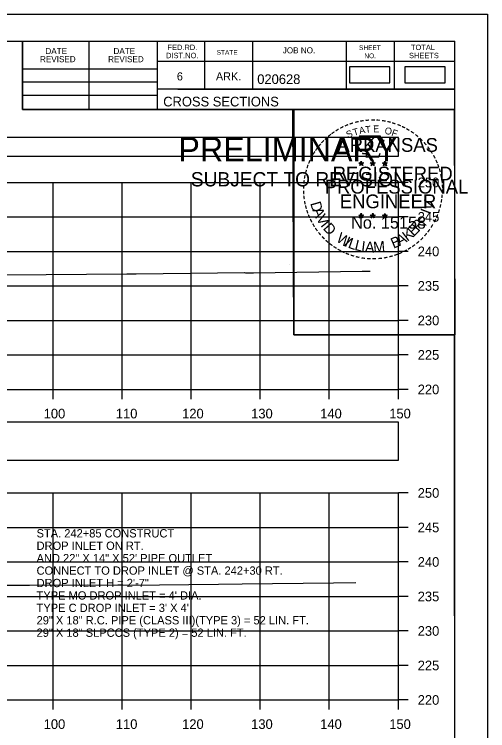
# Model space of a CAD drawing. Extents: x 1369627 to 1374022, y 380035 to 398173.
# Drawn here: x 1372192.9 to 1372261.5, y 390388.5 to 390492.3 of the extents above; entities that cross this region are included whole.
import ezdxf

# ---------------------------------------------------------------- set-up
doc = ezdxf.new("R2010")
doc.units = 0
for name, color, linetype in [('Default', 7, 'Continuous'), ('R_Axis', 7, 'Continuous'), ('R_Axis Annot', 7, 'Continuous'), ('R_Border', 7, 'Continuous'), ('R_Border PE', 7, 'Continuous'), ('R_Border Prem', 7, 'Continuous'), ('R_Exist Surface', 7, 'Continuous'), ('R_Grid', 7, 'Continuous'), ('R_No Plot', 7, 'Continuous'), ('R_Water Annot', 7, 'Continuous')]:
    doc.layers.add(name, color=color, linetype=linetype)

msp = doc.modelspace()

# ---------------------------------------------------------------- linework, layer by layer
at = {"layer": 'Default'}
for points in [[(1372241.46, 390482.4), (1372247.3, 390482.4), (1372247.3, 390484.71), (1372241.46, 390484.71)], [(1372249.48, 390482.4), (1372255.32, 390482.4), (1372255.32, 390484.71), (1372249.48, 390484.71)], [(1371948.53, 390471.77), (1372248.53, 390471.77), (1372248.53, 390474.48), (1371948.53, 390474.48)], [(1371948.53, 390427.74), (1372248.53, 390427.74), (1372248.53, 390433.26), (1371948.53, 390433.26)]]:
    msp.add_lwpolyline(points, close=True, dxfattribs=at)
at = {"layer": 'R_Axis'}
for p, q in [((1372248.53, 390437.98), (1372248.53, 390467.98)), ((1372249.93, 390467.98), (1372248.53, 390467.98)), ((1372249.93, 390462.98), (1372248.53, 390462.98)), ((1372249.93, 390457.98), (1372248.53, 390457.98)), ((1372249.93, 390452.98), (1372248.53, 390452.98)), ((1372249.93, 390447.98), (1372248.53, 390447.98)), ((1372249.93, 390442.98), (1372248.53, 390442.98)), ((1371948.53, 390437.98), (1372248.53, 390437.98)), ((1372198.53, 390436.58), (1372198.53, 390437.98)), ((1372208.53, 390436.58), (1372208.53, 390437.98)), ((1372218.53, 390436.58), (1372218.53, 390437.98)), ((1372228.53, 390436.58), (1372228.53, 390437.98)), ((1372238.53, 390436.58), (1372238.53, 390437.98)), ((1372248.53, 390436.58), (1372248.53, 390437.98)), ((1372249.93, 390437.98), (1372248.53, 390437.98)), ((1372248.53, 390392.98), (1372248.53, 390422.98)), ((1372249.93, 390422.98), (1372248.53, 390422.98)), ((1372249.93, 390417.98), (1372248.53, 390417.98)), ((1372249.93, 390412.98), (1372248.53, 390412.98)), ((1372249.93, 390407.98), (1372248.53, 390407.98)), ((1372249.93, 390402.98), (1372248.53, 390402.98)), ((1372249.93, 390397.98), (1372248.53, 390397.98)), ((1371948.53, 390392.98), (1372248.53, 390392.98)), ((1372198.53, 390391.58), (1372198.53, 390392.98)), ((1372208.53, 390391.58), (1372208.53, 390392.98)), ((1372218.53, 390391.58), (1372218.53, 390392.98)), ((1372228.53, 390391.58), (1372228.53, 390392.98)), ((1372238.53, 390391.58), (1372238.53, 390392.98)), ((1372248.53, 390391.58), (1372248.53, 390392.98)), ((1372249.93, 390392.98), (1372248.53, 390392.98))]:
    msp.add_line(p, q, dxfattribs=at)
at = {"layer": 'R_Border'}
for p, q in [((1371940.53, 390488.44), (1372256.71, 390488.44)), ((1372194.07, 390478.56), (1372194.07, 390488.44)), ((1372203.75, 390478.56), (1372203.75, 390488.44)), ((1372213.61, 390488.44), (1372213.61, 390478.56)), ((1372220.45, 390488.44), (1372220.45, 390481.5)), ((1372227.39, 390488.44), (1372227.39, 390481.5)), ((1372240.97, 390488.44), (1372240.97, 390481.5)), ((1372247.91, 390488.44), (1372247.91, 390481.5)), ((1372256.71, 390282.98), (1372256.71, 390488.44)), ((1372256.71, 390485.5), (1372213.61, 390485.5)), ((1372256.71, 390485.52), (1372256.71, 390485.52)), ((1372194.07, 390484.42), (1372213.61, 390484.42)), ((1372194.07, 390482.56), (1372213.61, 390482.56)), ((1372256.71, 390481.5), (1372213.61, 390481.5)), ((1372216.57, 390481.5), (1372256.71, 390481.5)), ((1372194.07, 390480.62), (1372213.61, 390480.62)), ((1372256.71, 390478.56), (1372194.07, 390478.56))]:
    msp.add_line(p, q, dxfattribs=at)
at = {"layer": 'R_Border PE'}
for p, q in [((1372242.79, 390470.82), (1372243.14, 390470.71)), ((1372242.79, 390470.82), (1372243.05, 390470.77)), ((1372242.79, 390470.82), (1372243.03, 390470.7)), ((1372242.93, 390470.41), (1372243.14, 390470.71)), ((1372242.93, 390470.41), (1372243.05, 390470.65)), ((1372243.14, 390471.07), (1372243.1, 390470.82)), ((1372243.14, 390470.71), (1372243.14, 390471.07)), ((1372243.14, 390471.07), (1372243.19, 390470.82)), ((1372243.49, 390470.82), (1372243.14, 390470.71)), ((1372243.36, 390470.41), (1372243.14, 390470.71)), ((1372243.49, 390470.82), (1372243.2, 390470.77)), ((1372243.36, 390470.41), (1372243.22, 390470.7)), ((1372243.49, 390470.82), (1372243.29, 390470.72)), ((1372244.46, 390470.82), (1372244.81, 390470.71)), ((1372244.46, 390470.82), (1372244.72, 390470.77)), ((1372244.46, 390470.82), (1372244.7, 390470.7)), ((1372244.6, 390470.41), (1372244.81, 390470.71)), ((1372244.6, 390470.41), (1372244.72, 390470.65)), ((1372244.81, 390471.07), (1372244.77, 390470.82)), ((1372244.81, 390470.71), (1372244.81, 390471.07)), ((1372244.81, 390471.07), (1372244.86, 390470.82)), ((1372245.16, 390470.82), (1372244.81, 390470.71)), ((1372245.03, 390470.41), (1372244.81, 390470.71)), ((1372245.16, 390470.82), (1372244.87, 390470.77)), ((1372245.03, 390470.41), (1372244.89, 390470.7)), ((1372245.16, 390470.82), (1372244.96, 390470.72)), ((1372246.23, 390470.81), (1372246.58, 390470.7)), ((1372246.23, 390470.81), (1372246.48, 390470.76)), ((1372246.23, 390470.81), (1372246.47, 390470.68)), ((1372246.36, 390470.4), (1372246.58, 390470.7)), ((1372246.58, 390471.06), (1372246.54, 390470.81)), ((1372246.58, 390470.7), (1372246.58, 390471.06)), ((1372246.58, 390471.06), (1372246.63, 390470.81)), ((1372246.92, 390470.81), (1372246.58, 390470.7)), ((1372246.79, 390470.4), (1372246.58, 390470.7)), ((1372246.92, 390470.81), (1372246.64, 390470.76)), ((1372246.79, 390470.4), (1372246.65, 390470.69)), ((1372246.92, 390470.81), (1372246.72, 390470.7)), ((1372242.93, 390470.41), (1372243.14, 390470.63)), ((1372243.36, 390470.41), (1372243.14, 390470.62)), ((1372244.6, 390470.41), (1372244.81, 390470.63)), ((1372245.03, 390470.41), (1372244.81, 390470.62)), ((1372246.36, 390470.4), (1372246.49, 390470.64)), ((1372246.36, 390470.4), (1372246.58, 390470.62)), ((1372246.79, 390470.4), (1372246.58, 390470.61)), ((1372243.14, 390463.5), (1372243.1, 390463.25)), ((1372243.14, 390463.13), (1372243.14, 390463.5)), ((1372243.14, 390463.5), (1372243.19, 390463.25)), ((1372244.81, 390463.5), (1372244.77, 390463.25)), ((1372244.81, 390463.13), (1372244.81, 390463.5)), ((1372244.81, 390463.5), (1372244.86, 390463.25)), ((1372246.58, 390463.49), (1372246.53, 390463.24)), ((1372246.58, 390463.12), (1372246.58, 390463.49)), ((1372246.58, 390463.49), (1372246.62, 390463.24)), ((1372242.79, 390463.25), (1372243.14, 390463.13)), ((1372242.79, 390463.25), (1372243.04, 390463.2)), ((1372242.79, 390463.25), (1372243.03, 390463.12)), ((1372242.92, 390462.84), (1372243.14, 390463.13)), ((1372242.92, 390462.84), (1372243.05, 390463.08)), ((1372242.92, 390462.84), (1372243.14, 390463.05)), ((1372243.49, 390463.25), (1372243.14, 390463.13)), ((1372243.35, 390462.84), (1372243.14, 390463.13)), ((1372243.35, 390462.84), (1372243.14, 390463.05)), ((1372243.49, 390463.25), (1372243.2, 390463.2)), ((1372243.35, 390462.84), (1372243.22, 390463.13)), ((1372243.49, 390463.25), (1372243.28, 390463.14)), ((1372244.46, 390463.25), (1372244.81, 390463.13)), ((1372244.46, 390463.25), (1372244.71, 390463.2)), ((1372244.46, 390463.25), (1372244.7, 390463.12)), ((1372244.59, 390462.84), (1372244.81, 390463.13)), ((1372244.59, 390462.84), (1372244.72, 390463.08)), ((1372244.59, 390462.84), (1372244.81, 390463.05)), ((1372245.16, 390463.25), (1372244.81, 390463.13)), ((1372245.02, 390462.84), (1372244.81, 390463.13)), ((1372245.02, 390462.84), (1372244.81, 390463.05)), ((1372245.16, 390463.25), (1372244.87, 390463.2)), ((1372245.02, 390462.84), (1372244.88, 390463.13)), ((1372245.16, 390463.25), (1372244.95, 390463.14)), ((1372246.23, 390463.24), (1372246.58, 390463.12)), ((1372246.23, 390463.24), (1372246.48, 390463.19)), ((1372246.23, 390463.24), (1372246.46, 390463.11)), ((1372246.36, 390462.83), (1372246.58, 390463.12)), ((1372246.36, 390462.83), (1372246.49, 390463.07)), ((1372246.36, 390462.83), (1372246.57, 390463.04)), ((1372246.79, 390462.83), (1372246.57, 390463.04)), ((1372246.92, 390463.24), (1372246.58, 390463.12)), ((1372246.79, 390462.83), (1372246.58, 390463.12)), ((1372246.92, 390463.24), (1372246.64, 390463.19)), ((1372246.79, 390462.83), (1372246.65, 390463.12)), ((1372246.92, 390463.24), (1372246.72, 390463.13))]:
    msp.add_line(p, q, dxfattribs=at)
for points in [[(1372242.84, 390474.7), (1372243.1, 390473.87)], [(1372246.35, 390473.77), (1372246.49, 390474.06), (1372245.8, 390474.03), (1372245.95, 390474.7), (1372242.84, 390474.7)], [(1372243.33, 390472.27), (1372243.33, 390472.19), (1372243.89, 390472.17), (1372243.84, 390471.69), (1372245.71, 390471.69), (1372245.91, 390472.23)], [(1372243.14, 390471.07), (1372243.36, 390470.41), (1372242.79, 390470.82), (1372243.49, 390470.82), (1372242.93, 390470.41), (1372243.14, 390471.07)], [(1372244.81, 390471.07), (1372245.03, 390470.41), (1372244.46, 390470.82), (1372245.16, 390470.82), (1372244.6, 390470.41), (1372244.81, 390471.07)], [(1372246.58, 390471.06), (1372246.79, 390470.4), (1372246.23, 390470.81), (1372246.92, 390470.81), (1372246.36, 390470.4), (1372246.58, 390471.06)], [(1372243.14, 390463.5), (1372243.35, 390462.84), (1372242.79, 390463.25), (1372243.49, 390463.25), (1372242.92, 390462.84), (1372243.14, 390463.5)], [(1372244.81, 390463.5), (1372245.02, 390462.84), (1372244.46, 390463.25), (1372245.16, 390463.25), (1372244.59, 390462.84), (1372244.81, 390463.5)], [(1372246.58, 390463.49), (1372246.79, 390462.83), (1372246.23, 390463.24), (1372246.92, 390463.24), (1372246.36, 390462.83), (1372246.58, 390463.49)]]:
    msp.add_lwpolyline(points, dxfattribs=at)
for centre, radius in [((1372243.14, 390470.71), 0.172), ((1372243.14, 390470.71), 0.145), ((1372243.14, 390470.71), 0.116), ((1372243.14, 390470.71), 0.0991), ((1372243.14, 390470.71), 0.0747), ((1372243.14, 390470.71), 0.0495), ((1372243.14, 390470.71), 0.0296), ((1372244.81, 390470.71), 0.172), ((1372244.81, 390470.71), 0.145), ((1372244.81, 390470.71), 0.116), ((1372244.81, 390470.71), 0.0991), ((1372244.81, 390470.71), 0.0747), ((1372244.81, 390470.71), 0.0495), ((1372244.81, 390470.71), 0.0296), ((1372246.58, 390470.69), 0.172), ((1372246.58, 390470.69), 0.145), ((1372246.58, 390470.69), 0.116), ((1372246.58, 390470.69), 0.0991), ((1372246.58, 390470.69), 0.0747), ((1372246.58, 390470.69), 0.0495), ((1372246.58, 390470.69), 0.0296), ((1372243.14, 390463.13), 0.172), ((1372243.14, 390463.13), 0.145), ((1372243.14, 390463.13), 0.116), ((1372243.14, 390463.13), 0.0991), ((1372243.14, 390463.13), 0.0747), ((1372243.14, 390463.13), 0.0495), ((1372243.14, 390463.13), 0.0296), ((1372244.81, 390463.13), 0.172), ((1372244.81, 390463.13), 0.145), ((1372244.81, 390463.13), 0.116), ((1372244.81, 390463.13), 0.0991), ((1372244.81, 390463.13), 0.0747), ((1372244.81, 390463.13), 0.0495), ((1372244.81, 390463.13), 0.0296), ((1372246.57, 390463.12), 0.172), ((1372246.57, 390463.12), 0.145), ((1372246.57, 390463.12), 0.116), ((1372246.57, 390463.12), 0.0991), ((1372246.57, 390463.12), 0.0747), ((1372246.57, 390463.12), 0.0495), ((1372246.57, 390463.12), 0.0296)]:
    msp.add_circle(centre, radius, dxfattribs=at)
at = {"layer": 'R_Exist Surface'}
for points in [[(1372141.7, 390454.5), (1372148.87, 390454.63), (1372159.86, 390454.6), (1372161.45, 390454.58), (1372163.36, 390454.58), (1372171.36, 390454.6), (1372177.45, 390454.62), (1372180.53, 390454.56), (1372181.62, 390454.54), (1372190.18, 390454.61), (1372191.69, 390454.61), (1372197.53, 390454.63), (1372209.2, 390454.73), (1372210.56, 390454.74), (1372226.23, 390454.93), (1372226.39, 390454.9), (1372227.57, 390454.9), (1372243.29, 390455.1), (1372244.46, 390455.1)], [(1372144, 390409.58), (1372150.31, 390409.7), (1372153.67, 390409.66), (1372177.82, 390409.6), (1372179.13, 390409.6), (1372179.9, 390409.59), (1372181.48, 390409.6), (1372183.51, 390409.6), (1372186.86, 390409.6), (1372189.24, 390409.6), (1372191.09, 390409.6), (1372192.61, 390409.6), (1372193.92, 390409.6), (1372195.1, 390409.6), (1372203.52, 390409.67), (1372209.66, 390409.62), (1372222.46, 390409.78), (1372225.92, 390409.81), (1372239.15, 390409.97), (1372242.36, 390410.01)]]:
    msp.add_lwpolyline(points, dxfattribs=at)
at = {"layer": 'R_Grid'}
for p, q in [((1371948.53, 390467.98), (1372248.53, 390467.98)), ((1372198.53, 390437.98), (1372198.53, 390467.98)), ((1372208.53, 390437.98), (1372208.53, 390467.98)), ((1372218.53, 390437.98), (1372218.53, 390467.98)), ((1372228.53, 390437.98), (1372228.53, 390467.98)), ((1372238.53, 390437.98), (1372238.53, 390467.98)), ((1372248.53, 390437.98), (1372248.53, 390467.98)), ((1371948.53, 390462.98), (1372248.53, 390462.98)), ((1371948.53, 390457.98), (1372248.53, 390457.98)), ((1371948.53, 390452.98), (1372248.53, 390452.98)), ((1371948.53, 390447.98), (1372248.53, 390447.98)), ((1371948.53, 390442.98), (1372248.53, 390442.98)), ((1371948.53, 390437.98), (1372248.53, 390437.98)), ((1371948.53, 390422.98), (1372248.53, 390422.98)), ((1372198.53, 390392.98), (1372198.53, 390422.98)), ((1372208.53, 390392.98), (1372208.53, 390422.98)), ((1372218.53, 390392.98), (1372218.53, 390422.98)), ((1372228.53, 390392.98), (1372228.53, 390422.98)), ((1372238.53, 390392.98), (1372238.53, 390422.98)), ((1372248.53, 390392.98), (1372248.53, 390422.98)), ((1371948.53, 390417.98), (1372248.53, 390417.98)), ((1371948.53, 390412.98), (1372248.53, 390412.98)), ((1371948.53, 390407.98), (1372248.53, 390407.98)), ((1371948.53, 390402.98), (1372248.53, 390402.98)), ((1371948.53, 390397.98), (1372248.53, 390397.98)), ((1371948.53, 390392.98), (1372248.53, 390392.98))]:
    msp.add_line(p, q, dxfattribs=at)
at = {"layer": 'R_No Plot'}
for p, q in [((1371928.13, 390492.34), (1372261.46, 390492.34)), ((1372232.74, 390456.11), (1372232.74, 390456.11))]:
    msp.add_line(p, q, dxfattribs=at)
for points in [[(1371928.12, 390492.34), (1372261.46, 390492.34), (1372261.46, 390279), (1371928.12, 390279)], [(1372174.45, 390488.44), (1372194.07, 390488.44), (1372194.07, 390478.56), (1372210.18, 390478.56), (1372233.38, 390478.56), (1372233.38, 390445.89), (1372256.59, 390445.89), (1372256.71, 390282.98), (1371940.53, 390282.98), (1371940.53, 390488.44)], [(1372233.24, 390478.56), (1372256.59, 390478.56), (1372256.73, 390445.89), (1372233.38, 390445.89)]]:
    msp.add_lwpolyline(points, close=True, dxfattribs=at)

# ---------------------------------------------------------------- texts
at = {"layer": 'R_Axis Annot'}
for s, p in [('250', (1372251.33, 390467.28)), ('245', (1372251.33, 390462.28)), ('240', (1372251.33, 390457.28)), ('235', (1372251.33, 390452.28)), ('230', (1372251.33, 390447.28)), ('225', (1372251.33, 390442.28)), ('220', (1372251.33, 390437.28)), ('100', (1372197.16, 390433.78)), ('110', (1372207.61, 390433.78)), ('120', (1372217.21, 390433.78)), ('130', (1372227.21, 390433.78)), ('140', (1372237.21, 390433.78)), ('150', (1372247.21, 390433.78)), ('250', (1372251.33, 390422.28)), ('245', (1372251.33, 390417.28)), ('240', (1372251.33, 390412.28)), ('235', (1372251.33, 390407.28)), ('230', (1372251.33, 390402.28)), ('225', (1372251.33, 390397.28)), ('220', (1372251.33, 390392.28)), ('100', (1372197.16, 390388.78)), ('110', (1372207.61, 390388.78)), ('120', (1372217.21, 390388.78)), ('130', (1372227.21, 390388.78)), ('140', (1372237.21, 390388.78)), ('150', (1372247.21, 390388.78))]:
    msp.add_text(s, height=1.4, dxfattribs=at).set_placement(p)
at = {"layer": 'R_Border'}
for s, height, p in [('DATE', 0.879, (1372197.41, 390486.58)), ('DATE', 0.879, (1372207.27, 390486.58)), ('FED.RD.', 0.782, (1372215.09, 390487.16)), ('JOB NO.', 0.879, (1372231.79, 390486.68)), ('SHEET', 0.684, (1372242.83, 390487.16)), ('TOTAL', 0.782, (1372250.35, 390487.16)), ('REVISED', 0.879, (1372196.63, 390485.4)), ('REVISED', 0.879, (1372206.49, 390485.4)), ('DIST.NO.', 0.782, (1372214.89, 390485.98)), ('STATE', 0.684, (1372222.21, 390486.48)), ('NO.', 0.684, (1372243.61, 390485.98)), ('SHEETS', 0.782, (1372250.07, 390485.98)), ('6', 1.17, (1372216.45, 390482.76)), ('ARK.', 1.172, (1372222.11, 390482.76)), ('020628', 1.4, (1372228.09, 390482.24)), ('CROSS SECTIONS', 1.4, (1372214.47, 390478.99))]:
    msp.add_text(s, height=height, rotation=360, dxfattribs=at).set_placement(p)
at = {"layer": 'R_Border PE'}
for s, height, rotation, p in [('-', 1.6, 13.6301, (1372242.33, 390476.06)), ('-', 1.6, 10.2193, (1372243.01, 390476.23)), ('-', 1.6, 5.8968, (1372243.74, 390476.34)), ('-', 1.6, 0.1862, (1372244.51, 390476.41)), ('-', 1.6, 357.743, (1372245.24, 390476.4)), ('-', 1.6, 352.1617, (1372245.98, 390476.34)), ('-', 1.6, 347.2049, (1372246.7, 390476.23)), ('-', 1.6, 28.7918, (1372240.32, 390475.24)), ('-', 1.6, 24.3072, (1372240.95, 390475.55)), ('-', 1.6, 19.1761, (1372241.58, 390475.82)), ('T', 1, 16.4036, (1372242.1, 390474.71)), ('A', 1, 11.2132, (1372242.93, 390474.96)), ('T', 1, 6.0228, (1372243.78, 390475.12)), ('E', 1, 0.8323, (1372244.88, 390475.23)), ('O', 1, 350.4515, (1372246.49, 390475.02)), ('-', 1.6, 342.3362, (1372247.33, 390476.07)), ('-', 1.6, 337.8551, (1372248.07, 390475.85)), ('-', 1.6, 334.1211, (1372248.7, 390475.58)), ('-', 1.6, 329.6409, (1372249.28, 390475.29)), ('-', 1.6, 38.9507, (1372238.67, 390474.09)), ('-', 1.6, 36.2317, (1372239.14, 390474.47)), ('-', 1.6, 34.0636, (1372239.72, 390474.87)), ('S', 1, 21.594, (1372241.19, 390474.37)), ('F', 1, 340.0707, (1372247.44, 390474.79)), ('-', 1.6, 325.8627, (1372249.92, 390474.93)), ('-', 1.6, 320.5297, (1372250.53, 390474.51)), ('-', 1.6, 48.423, (1372237.78, 390473.2)), ('-', 1.6, 42.9622, (1372238.23, 390473.68)), ('ARKANSAS', 2, 360, (1372239.69, 390472.41)), ('-', 1.6, 315.5786, (1372251.13, 390474.02)), ('-', 1.6, 309.8797, (1372251.7, 390473.47)), ('-', 1.6, 54.2325, (1372236.97, 390472.15)), ('-', 1.6, 50.6142, (1372237.38, 390472.71)), ('-', 1.6, 306.6522, (1372252.22, 390472.87)), ('-', 1.6, 62.8713, (1372236.33, 390471.01)), ('-', 1.6, 58.0706, (1372236.64, 390471.62)), ('-', 1.4, 303.6753, (1372252.71, 390472.3)), ('-', 1.6, 299.6684, (1372253.03, 390471.69)), ('-', 1.6, 67.7743, (1372236.07, 390470.39)), ('-', 1.6, 294.6628, (1372253.35, 390471.08)), ('-', 1.6, 290.5728, (1372253.61, 390470.5)), ('-', 1.6, 75.461, (1372235.66, 390469.05)), ('-', 1.6, 72.3945, (1372235.85, 390469.76)), ('REGISTERED', 2, 360, (1372239.01, 390468.26)), ('-', 1.6, 285.1233, (1372253.84, 390469.92)), ('-', 1.6, 81.2013, (1372235.52, 390468.34)), ('-', 1.6, 280.5493, (1372254.04, 390469.18)), ('-', 1.6, 89.0622, (1372235.42, 390466.95)), ('-', 1.6, 85.1863, (1372235.45, 390467.65)), ('PROFESSIONAL', 2, 360, (1372237.86, 390466.36)), ('-', 1.6, 276.5962, (1372254.21, 390468.41)), ('-', 1.6, 274.3301, (1372254.27, 390467.69)), ('-', 1.6, 94.1959, (1372235.46, 390466.22)), ('-', 1.6, 269.9407, (1372254.3, 390467.06)), ('-', 1.6, 98.9479, (1372235.53, 390465.55)), ('ENGINEER', 2, 360, (1372240.05, 390464.23)), ('V', 1.54, 72.6573, (1372253.35, 390463.8)), ('-', 1.6, 260.9953, (1372254.21, 390465.74)), ('-', 1.6, 263.5172, (1372254.28, 390466.39)), ('-', 1.6, 101.7149, (1372235.66, 390464.82)), ('-', 1.6, 105.4578, (1372235.83, 390464.23)), ('D', 1.54, 286.2848, (1372235.75, 390464.96)), ('-', 1.6, 255.7626, (1372254.1, 390465.06)), ('-', 1.6, 109.0874, (1372236.04, 390463.59)), ('A', 1.54, 292.7835, (1372236.05, 390463.96)), ('V', 1.54, 300.7936, (1372236.56, 390462.78)), ('I', 1.54, 69.0301, (1372253.12, 390463.26)), ('-', 1.6, 252.8681, (1372253.92, 390464.34)), ('-', 1.6, 114.0643, (1372236.3, 390463)), ('-', 1.6, 115.7289, (1372236.6, 390462.38)), ('I', 1.54, 308.3502, (1372237.19, 390461.74)), ('No. 15158', 1.757, 360, (1372241.69, 390461.28)), ('R', 1.54, 50.3651, (1372251.47, 390460.77)), ('-', 1.6, 244.6197, (1372253.43, 390463.04)), ('-', 1.6, 247.8887, (1372253.7, 390463.67)), ('-', 1.6, 120.4471, (1372236.96, 390461.79)), ('-', 1.6, 125.8934, (1372237.36, 390461.23)), ('D', 1.54, 311.9774, (1372237.54, 390461.27)), ('K', 1.54, 36.9143, (1372249.83, 390459.37)), ('E', 1.54, 44.0175, (1372250.74, 390460.06)), (',', 1.54, 57.4684, (1372252.2, 390461.65)), ('-', 1.6, 239.0712, (1372253.04, 390462.29)), ('-', 1.6, 130.7181, (1372237.82, 390460.68)), ('W', 1.54, 328.0731, (1372239.42, 390459.51)), ('A', 1.54, 28.9042, (1372248.71, 390458.74)), ('-', 1.6, 231.2538, (1372252.21, 390461.07)), ('-', 1.6, 233.8452, (1372252.64, 390461.63)), ('-', 1.6, 134.2238, (1372238.34, 390460.14)), ('-', 1.6, 138.9338, (1372238.86, 390459.67)), ('I', 1.54, 336.6877, (1372240.61, 390458.8)), ('L', 1.54, 340.3149, (1372241.14, 390458.55)), ('L', 1.54, 346.6625, (1372242.1, 390458.21)), ('I', 1.54, 353.0101, (1372243.09, 390457.97)), ('A', 1.54, 356.6373, (1372243.66, 390457.89)), ('M', 1.54, 4.6473, (1372244.95, 390457.83)), ('B', 1.54, 22.8589, (1372247.82, 390458.36)), ('-', 1.6, 221.0851, (1372251.21, 390459.99)), ('-', 1.6, 225.7653, (1372251.73, 390460.5)), ('-', 1.6, 144.6463, (1372239.42, 390459.27)), ('-', 1.6, 148.0898, (1372239.98, 390458.9)), ('-', 1.6, 151.5704, (1372240.56, 390458.57)), ('-', 1.6, 207.3568, (1372249.57, 390458.79)), ('-', 1.6, 212.2491, (1372250.12, 390459.14)), ('-', 1.6, 215.7363, (1372250.66, 390459.52)), ('-', 1.6, 154.6002, (1372241.08, 390458.32)), ('-', 1.6, 158.5612, (1372241.71, 390458.07)), ('-', 1.6, 162.7983, (1372242.39, 390457.86)), ('-', 1.6, 167.5555, (1372243.11, 390457.69)), ('AAMU', 0.00002, 360, (1372244.74, 390457.83)), ('-', 1.6, 191.2858, (1372246.92, 390457.76)), ('-', 1.6, 195.4743, (1372247.65, 390457.96)), ('-', 1.6, 199.4643, (1372248.31, 390458.19)), ('-', 1.6, 204.2516, (1372248.94, 390458.47)), ('-', 1.6, 173.1155, (1372243.88, 390457.58)), ('-', 1.6, 176.5183, (1372244.63, 390457.53)), ('-', 1.6, 181.5918, (1372245.37, 390457.55)), ('-', 1.6, 185.8167, (1372246.18, 390457.62))]:
    msp.add_text(s, height=height, rotation=rotation, dxfattribs=at).set_placement(p)
at = {"layer": 'R_Border Prem'}
for s, height, p in [('PRELIMINARY', 3.5, (1372216.66, 390471.03)), ('DWB', 0.01, (1372217.41, 390472.88)), ('SUBJECT TO REVISION', 2.0751, (1372218.47, 390467.4))]:
    msp.add_text(s, height=height, rotation=360, dxfattribs=at).set_placement(p)
at = {"layer": 'R_Water Annot'}
for s, p in [('STA. 242+85 CONSTRUCT', (1372196.13, 390416.53)), ('DROP INLET ON RT.', (1372196.13, 390414.73)), ('AND 22" X 14" X 52\' PIPE OUTLET', (1372196.13, 390412.93)), ('CONNECT TO DROP INLET @ STA. 242+30 RT.', (1372196.13, 390411.13)), ('DROP INLET H = 2\'-7"', (1372196.13, 390409.33)), ("TYPE MO DROP INLET = 4' DIA.", (1372196.13, 390407.53)), ("TYPE C DROP INLET = 3' X 4'", (1372196.13, 390405.73)), ('29" X 18" R.C. PIPE (CLASS III)(TYPE 3) = 52 LIN. FT.', (1372196.13, 390403.93)), ('29" X 18" SLPCCS (TYPE 2) = 52 LIN. FT.', (1372196.13, 390402.13))]:
    msp.add_text(s, height=1.2, dxfattribs=at).set_placement(p)

doc.saveas('drawing.dxf')
